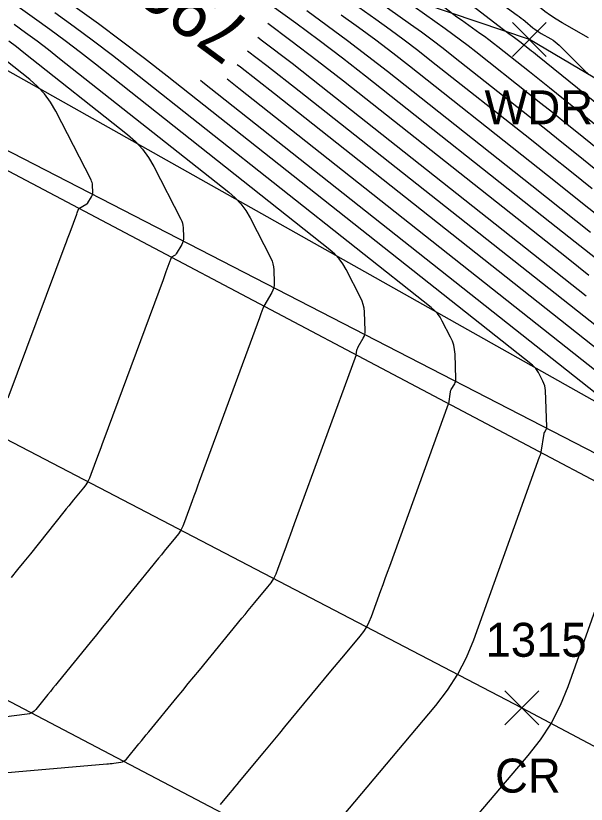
# Model space of a CAD drawing. Extents: x 1650836 to 1652450, y 332578 to 333908.
# Drawn here: x 1652258.9 to 1652292.51, y 332690.84 to 332737.29 of the extents above; entities that cross this region are included whole.
import ezdxf

# ---------------------------------------------------------------- set-up
doc = ezdxf.new("R2010")
doc.units = 0
for name, color, linetype in [('L_A', 7, 'Continuous'), ('L_TIC', 7, 'Continuous'), ('LAWA', 7, 'Continuous'), ('LELB', 7, 'Continuous'), ('LSOGCMA', 7, 'Continuous'), ('LSOGCMA_T', 7, 'Continuous'), ('LSOGCMI', 7, 'Continuous'), ('P_A', 7, 'Continuous'), ('P_I', 7, 'Continuous'), ('P_TIC', 7, 'Continuous'), ('PET', 7, 'Continuous'), ('PRC', 7, 'Continuous'), ('RGR', 7, 'Continuous')]:
    doc.layers.add(name, color=color, linetype=linetype)

msp = doc.modelspace()

# ---------------------------------------------------------------- linework, layer by layer
at = {"layer": 'L_TIC'}
for points in [[(1652288.155, 332734.895), (1652290.155, 332736.895)], [(1652290.155, 332734.895), (1652288.155, 332736.895)]]:
    msp.add_lwpolyline(points, dxfattribs=at)
at = {"layer": 'LAWA'}
msp.add_lwpolyline([(1652408.76, 332665.713), (1652363.38, 332695.402), (1652324.46, 332714.991), (1652289.155, 332735.895), (1652253.497, 332747.946), (1652218.614, 332766.122), (1652198.198, 332775.017), (1652146.456, 332804.843), (1652136.841, 332807.592), (1652091.374, 332831.511), (1652057.601, 332848.138), (1652027.653, 332867.625)], dxfattribs=at)
at = {"layer": 'LELB'}
msp.add_lwpolyline([(1652023.441, 332859.649), (1652034.235, 332853.429), (1652052.246, 332842.357), (1652084.686, 332826.36), (1652123.711, 332804.04), (1652160.81, 332785.384), (1652195.281, 332767.897), (1652235.573, 332746.682), (1652255.289, 332735.81), (1652296.57, 332712.591), (1652348.8, 332686.345), (1652380.841, 332668.301), (1652404.073, 332656.539)], dxfattribs=at)
at = {"layer": 'LSOGCMA'}
for points in [[(1652279.653, 332742.619), (1652287.635, 332736.477), (1652287.714, 332736.417), (1652287.794, 332736.357), (1652287.874, 332736.298), (1652287.955, 332736.24), (1652288.279, 332736.009), (1652288.359, 332735.951), (1652288.439, 332735.892), (1652288.518, 332735.831), (1652288.597, 332735.77), (1652289.157, 332735.326), (1652289.277, 332735.232), (1652289.396, 332735.137), (1652289.515, 332735.042), (1652289.634, 332734.946), (1652309.319, 332719.049)], [(1652293.584, 332718.629), (1652275.599, 332732.856), (1652273.696, 332734.342), (1652272.553, 332735.212)]]:
    msp.add_lwpolyline(points, dxfattribs=at)
at = {"layer": 'LSOGCMI'}
for points in [[(1652292.644, 332735.999), (1652291.096, 332736.873), (1652290.743, 332737.083), (1652290.401, 332737.307), (1652290.069, 332737.546), (1652289.748, 332737.799), (1652288.482, 332738.844), (1652288.163, 332739.103), (1652287.841, 332739.357), (1652287.516, 332739.607), (1652287.187, 332739.852), (1652281.311, 332744.159), (1652281.009, 332744.381)], [(1652280.314, 332743.478), (1652284.738, 332740.075), (1652285.127, 332739.777), (1652285.519, 332739.481), (1652285.912, 332739.187), (1652286.307, 332738.896), (1652288.44, 332737.332), (1652288.56, 332737.243), (1652288.678, 332737.152), (1652288.795, 332737.06), (1652288.911, 332736.966), (1652289.37, 332736.587), (1652289.487, 332736.495), (1652289.608, 332736.408), (1652289.732, 332736.326), (1652289.86, 332736.251), (1652290.422, 332735.933), (1652290.556, 332735.852), (1652290.683, 332735.761), (1652290.804, 332735.663), (1652290.918, 332735.555), (1652292.142, 332734.326), (1652292.386, 332734.087), (1652292.636, 332733.855)], [(1652278.992, 332741.76), (1652284.097, 332737.831), (1652284.361, 332737.63), (1652284.626, 332737.432), (1652284.892, 332737.236), (1652285.161, 332737.043), (1652286.239, 332736.274), (1652286.507, 332736.08), (1652286.773, 332735.883), (1652287.036, 332735.682), (1652287.297, 332735.479), (1652289.163, 332734.003), (1652289.56, 332733.688), (1652289.956, 332733.372), (1652290.351, 332733.055), (1652290.746, 332732.737), (1652307.879, 332718.902)], [(1652278.331, 332740.9), (1652280.56, 332739.185), (1652281.007, 332738.844), (1652281.458, 332738.507), (1652281.911, 332738.174), (1652282.367, 332737.845), (1652284.199, 332736.539), (1652284.655, 332736.209), (1652285.106, 332735.874), (1652285.554, 332735.533), (1652285.997, 332735.187), (1652289.168, 332732.679), (1652289.842, 332732.144), (1652290.516, 332731.607), (1652291.188, 332731.069), (1652291.859, 332730.528), (1652306.919, 332718.366), (1652309.668, 332716.179), (1652312.447, 332714.032), (1652315.257, 332711.926), (1652318.098, 332709.859), (1652342.937, 332692.063)], [(1652256.376, 332692.531), (1652264.267, 332693.221), (1652264.37, 332693.23), (1652264.473, 332693.241), (1652264.576, 332693.252), (1652264.679, 332693.265), (1652265.09, 332693.318), (1652265.188, 332693.339), (1652265.276, 332693.378), (1652265.355, 332693.433), (1652265.425, 332693.505), (1652266.157, 332694.407), (1652266.301, 332694.584), (1652266.445, 332694.76), (1652266.589, 332694.937), (1652266.734, 332695.113), (1652268.411, 332697.151), (1652268.739, 332697.55), (1652269.067, 332697.949), (1652269.394, 332698.348), (1652269.721, 332698.747), (1652272.218, 332701.794), (1652272.409, 332702.027), (1652272.601, 332702.26), (1652272.793, 332702.492), (1652272.986, 332702.725), (1652273.758, 332703.653), (1652273.94, 332703.891), (1652274.099, 332704.143), (1652274.235, 332704.407), (1652274.35, 332704.684), (1652274.852, 332706.071), (1652274.97, 332706.397), (1652275.089, 332706.722), (1652275.207, 332707.048), (1652275.326, 332707.373), (1652278.889, 332717.12), (1652278.912, 332717.183), (1652278.949, 332717.285), (1652278.955, 332717.301), (1652278.958, 332717.309), (1652278.96, 332717.318), (1652279.003, 332717.599), (1652279.012, 332717.646), (1652279.026, 332717.692), (1652279.044, 332717.737), (1652279.067, 332717.779), (1652279.373, 332718.301), (1652279.424, 332718.404), (1652279.459, 332718.511), (1652279.479, 332718.622), (1652279.482, 332718.737), (1652279.44, 332719.842), (1652279.419, 332720.063), (1652279.376, 332720.277), (1652279.308, 332720.484), (1652279.218, 332720.686), (1652278.366, 332722.343), (1652278.174, 332722.673), (1652277.951, 332722.977), (1652277.696, 332723.254), (1652277.41, 332723.506), (1652263.598, 332734.432), (1652262.712, 332735.124), (1652261.818, 332735.804), (1652260.916, 332736.474), (1652260.005, 332737.132), (1652256.345, 332739.743)], [(1652292.861, 332727.096), (1652291.636, 332728.077), (1652290.408, 332729.056), (1652289.178, 332730.032), (1652283.398, 332734.604), (1652282.589, 332735.236), (1652281.774, 332735.857), (1652280.95, 332736.467), (1652280.12, 332737.068), (1652276.78, 332739.45)], [(1652293.318, 332722.786), (1652291.845, 332723.961), (1652290.368, 332725.132), (1652279.498, 332733.73), (1652278.143, 332734.789), (1652276.775, 332735.83), (1652275.394, 332736.855), (1652274, 332737.862), (1652273.139, 332738.477)], [(1652279.574, 332738.648), (1652282.159, 332736.803), (1652282.803, 332736.338), (1652283.44, 332735.865), (1652284.072, 332735.385), (1652284.697, 332734.896), (1652289.173, 332731.356), (1652290.125, 332730.6), (1652291.076, 332729.842), (1652292.025, 332729.082), (1652292.971, 332728.319)], [(1652277.421, 332689.248), (1652283.655, 332696.668), (1652284.34, 332697.56), (1652284.939, 332698.502), (1652285.452, 332699.493), (1652285.879, 332700.534), (1652289.758, 332711.303), (1652289.785, 332711.379), (1652289.847, 332711.552), (1652289.849, 332711.558), (1652289.851, 332711.575), (1652290.022, 332712.688), (1652290.025, 332712.704), (1652290.03, 332712.72), (1652290.036, 332712.735), (1652290.044, 332712.75), (1652290.148, 332712.927), (1652290.165, 332712.962), (1652290.177, 332712.999), (1652290.184, 332713.036), (1652290.185, 332713.076), (1652290.103, 332715.208), (1652290.09, 332715.352), (1652290.061, 332715.491), (1652290.018, 332715.626), (1652289.959, 332715.758), (1652289.693, 332716.275), (1652289.62, 332716.4), (1652289.536, 332716.514), (1652289.44, 332716.619), (1652289.332, 332716.714), (1652267.819, 332733.732), (1652266.483, 332734.775), (1652265.135, 332735.801), (1652263.774, 332736.811), (1652262.401, 332737.804)], [(1652276.04, 332737.597), (1652277.246, 332736.726), (1652278.441, 332735.839), (1652279.625, 332734.938), (1652280.798, 332734.022), (1652289.296, 332727.299), (1652291.028, 332725.926), (1652292.756, 332724.548)], [(1652270.972, 332690.835), (1652271.526, 332691.511), (1652271.663, 332691.678), (1652271.801, 332691.845), (1652271.938, 332692.012), (1652272.077, 332692.179), (1652273.569, 332693.974), (1652273.864, 332694.328), (1652274.159, 332694.683), (1652274.453, 332695.038), (1652274.747, 332695.394), (1652277.465, 332698.678), (1652277.68, 332698.937), (1652277.895, 332699.196), (1652278.111, 332699.454), (1652278.328, 332699.712), (1652279.194, 332700.744), (1652279.398, 332701.009), (1652279.577, 332701.289), (1652279.729, 332701.584), (1652279.856, 332701.894), (1652280.408, 332703.427), (1652280.538, 332703.788), (1652280.669, 332704.149), (1652280.799, 332704.51), (1652280.93, 332704.87), (1652284.403, 332714.432), (1652284.404, 332714.436), (1652284.512, 332715.143), (1652284.519, 332715.175), (1652284.528, 332715.206), (1652284.54, 332715.236), (1652284.555, 332715.265), (1652284.76, 332715.614), (1652284.795, 332715.683), (1652284.818, 332715.755), (1652284.831, 332715.829), (1652284.834, 332715.906), (1652284.778, 332717.364), (1652284.753, 332717.625), (1652284.702, 332717.879), (1652284.622, 332718.126), (1652284.515, 332718.366), (1652284.029, 332719.309), (1652283.897, 332719.536), (1652283.743, 332719.745), (1652283.568, 332719.937), (1652283.371, 332720.11), (1652265.708, 332734.082), (1652264.598, 332734.949), (1652263.477, 332735.803), (1652262.345, 332736.642), (1652261.203, 332737.468)], [(1652293.698, 332725.109), (1652292.196, 332726.313), (1652290.691, 332727.512), (1652289.183, 332728.708), (1652282.098, 332734.313), (1652281.107, 332735.087), (1652280.107, 332735.848), (1652279.098, 332736.596), (1652278.08, 332737.333)], [(1652258.807, 332736.796), (1652259.486, 332736.305), (1652260.159, 332735.806), (1652260.826, 332735.298), (1652261.487, 332734.782), (1652271.449, 332726.902), (1652271.824, 332726.572), (1652272.158, 332726.208), (1652272.451, 332725.81), (1652272.702, 332725.378), (1652273.924, 332723.001), (1652273.997, 332722.84), (1652274.05, 332722.674), (1652274.085, 332722.503), (1652274.101, 332722.327), (1652274.131, 332721.566), (1652274.126, 332721.414), (1652274.1, 332721.267), (1652274.054, 332721.125), (1652273.986, 332720.989), (1652273.516, 332720.188), (1652273.513, 332720.185), (1652273.479, 332720.093), (1652273.464, 332720.053), (1652273.346, 332719.732), (1652273.304, 332719.616), (1652273.261, 332719.5), (1652269.714, 332709.859), (1652269.608, 332709.571), (1652269.503, 332709.282), (1652269.397, 332708.994), (1652269.292, 332708.706), (1652268.842, 332707.473), (1652268.741, 332707.229), (1652268.621, 332706.997), (1652268.481, 332706.775), (1652268.322, 332706.564), (1652267.647, 332705.744), (1652267.478, 332705.538), (1652267.31, 332705.333), (1652267.142, 332705.127), (1652266.975, 332704.921), (1652264.744, 332702.17), (1652264.379, 332701.72), (1652264.014, 332701.271), (1652263.649, 332700.822), (1652263.283, 332700.373), (1652261.393, 332698.052), (1652261.241, 332697.865), (1652261.09, 332697.679), (1652260.94, 332697.492), (1652260.789, 332697.305), (1652260.088, 332696.432), (1652259.98, 332696.32), (1652259.858, 332696.234), (1652259.721, 332696.174), (1652259.569, 332696.141), (1652255.589, 332695.631)], [(1652292.661, 332721.995), (1652291.44, 332722.964), (1652278.199, 332733.439), (1652276.661, 332734.64), (1652275.109, 332735.821), (1652273.746, 332736.832)], [(1652258.501, 332735.807), (1652258.94, 332735.473), (1652259.376, 332735.132), (1652265.488, 332730.298), (1652265.952, 332729.889), (1652266.365, 332729.439), (1652266.728, 332728.946), (1652267.039, 332728.412), (1652268.63, 332725.317), (1652268.685, 332725.196), (1652268.725, 332725.071), (1652268.751, 332724.943), (1652268.763, 332724.812), (1652268.785, 332724.242), (1652268.782, 332724.128), (1652268.762, 332724.018), (1652268.727, 332723.912), (1652268.677, 332723.81), (1652268.361, 332723.272), (1652268.341, 332723.242), (1652268.318, 332723.216), (1652268.292, 332723.193), (1652268.262, 332723.174), (1652268.07, 332723.064), (1652268.068, 332723.061), (1652268.017, 332722.924), (1652268, 332722.878), (1652267.982, 332722.832), (1652267.747, 332722.196), (1652267.705, 332722.082), (1652267.663, 332721.969), (1652267.621, 332721.855), (1652267.579, 332721.741), (1652264.094, 332712.327), (1652264.002, 332712.078), (1652263.91, 332711.828), (1652263.818, 332711.579), (1652263.726, 332711.329), (1652263.333, 332710.26), (1652263.246, 332710.051), (1652263.143, 332709.85), (1652263.023, 332709.659), (1652262.887, 332709.478), (1652262.311, 332708.769), (1652262.167, 332708.592), (1652262.023, 332708.415), (1652261.879, 332708.237), (1652261.736, 332708.059), (1652259.762, 332705.6), (1652259.386, 332705.131), (1652259.009, 332704.662), (1652258.632, 332704.193)], [(1652273.153, 332736.027), (1652273.442, 332735.813), (1652275.179, 332734.491), (1652276.899, 332733.147), (1652292.512, 332720.796)], [(1652258.465, 332714.777), (1652261.818, 332723.778), (1652261.889, 332723.968), (1652261.959, 332724.157), (1652262.03, 332724.347), (1652262.1, 332724.536), (1652262.499, 332725.607), (1652262.524, 332725.673), (1652262.548, 332725.74), (1652262.622, 332725.937), (1652262.624, 332725.939), (1652262.626, 332725.941), (1652263.092, 332726.208), (1652263.111, 332726.221), (1652263.129, 332726.236), (1652263.144, 332726.253), (1652263.158, 332726.273), (1652263.367, 332726.63), (1652263.401, 332726.698), (1652263.424, 332726.769), (1652263.437, 332726.842), (1652263.439, 332726.917), (1652263.425, 332727.296), (1652263.417, 332727.384), (1652263.399, 332727.469), (1652263.373, 332727.552), (1652263.337, 332727.632), (1652261.255, 332731.679), (1652260.95, 332732.204), (1652260.594, 332732.687), (1652260.188, 332733.13), (1652259.732, 332733.531), (1652257.265, 332735.482)], [(1652294.656, 332716.461), (1652274.151, 332732.682), (1652272.141, 332734.252), (1652271.952, 332734.396)], [(1652269.778, 332733.5), (1652269.93, 332733.382), (1652295.293, 332713.319)], [(1652271.346, 332733.574), (1652272.04, 332733.032), (1652295.728, 332714.294)], [(1652295.173, 332708.332), (1652291.417, 332697.755), (1652290.973, 332696.662), (1652290.434, 332695.623), (1652289.802, 332694.638), (1652289.075, 332693.707), (1652285.172, 332689.147)]]:
    msp.add_lwpolyline(points, dxfattribs=at)
at = {"layer": 'P_TIC'}
for points in [[(1652287.707, 332695.529), (1652289.707, 332697.529)], [(1652289.707, 332695.529), (1652287.707, 332697.529)]]:
    msp.add_lwpolyline(points, dxfattribs=at)
at = {"layer": 'PET'}
for points in [[(1651782.185, 332994.087), (1651800.504, 332980.945), (1651823.969, 332965.234), (1651861.092, 332941.311), (1651895.497, 332920.881), (1651932.1, 332899.878), (1651964.344, 332882.546), (1651997.084, 332865.287), (1652030.302, 332847.665), (1652049.548, 332837.673), (1652081.974, 332820.953), (1652121.026, 332800.401), (1652157.819, 332781.161), (1652191.945, 332763.077), (1652232.596, 332742.33), (1652251.93, 332731.59), (1652295.202, 332708.727), (1652345.726, 332682.336), (1652379.152, 332664.868), (1652402.111, 332652.828)], [(1651764.546, 332972.615), (1651784.506, 332958.597), (1651809.702, 332941.927), (1651846.26, 332918.158), (1651881.765, 332897.162), (1651918.116, 332876.642), (1651951.432, 332858.415), (1651975.296, 332845.48), (1652002.223, 332831.337), (1652037.173, 332813.417), (1652069.296, 332796.636), (1652107.428, 332776.545), (1652145.079, 332756.921), (1652175.234, 332740.226), (1652190.754, 332731.861), (1652206.573, 332723.523), (1652239.422, 332706.921), (1652282.404, 332684.366), (1652332.494, 332658.525), (1652365.542, 332641.171), (1652388.914, 332629.021)]]:
    msp.add_lwpolyline(points, dxfattribs=at)
at = {"layer": 'PRC'}
msp.add_lwpolyline([(1651773.612, 332982.822), (1651792.672, 332969.525), (1651816.542, 332953.47), (1651853.779, 332929.89), (1651888.829, 332909.027), (1651925.09, 332888.189), (1651957.726, 332870.48), (1651982.519, 332857.297), (1652019.654, 332837.681), (1652042.767, 332825.192), (1652076.048, 332808.311), (1652114.48, 332787.851), (1652150.944, 332769.103), (1652185.791, 332750.516), (1652225.777, 332729.89), (1652246.28, 332718.635), (1652288.707, 332696.529), (1652339.002, 332669.86), (1652372.556, 332652.699), (1652395.364, 332640.33)], dxfattribs=at)
at = {"layer": 'RGR'}
msp.add_lwpolyline([(1652023.441, 332859.649), (1652024.915, 332854.382), (1652030.806, 332848.332), (1652049.928, 332838.521), (1652082.838, 332821.514), (1652121.63, 332801.012), (1652157.949, 332781.905), (1652192.709, 332763.821), (1652232.753, 332742.853), (1652252.846, 332732.22), (1652295.713, 332710.152), (1652346.443, 332683.145), (1652379.801, 332666.008), (1652402.772, 332654.006)], dxfattribs=at)

# ---------------------------------------------------------------- texts
at = {"layer": 'L_A'}
msp.add_text('WDR', height=2, dxfattribs=at).set_placement((1652286.517, 332730.895))
at = {"layer": 'LSOGCMA_T'}
msp.add_text('790', height=3, rotation=143.619, dxfattribs=at).set_placement((1652272.991, 332736.723))
at = {"layer": 'P_A'}
msp.add_text('CR', height=2, dxfattribs=at).set_placement((1652287.14, 332691.529))
at = {"layer": 'P_I'}
msp.add_text('1315', height=2, dxfattribs=at).set_placement((1652286.581, 332699.529))

doc.saveas('drawing.dxf')
